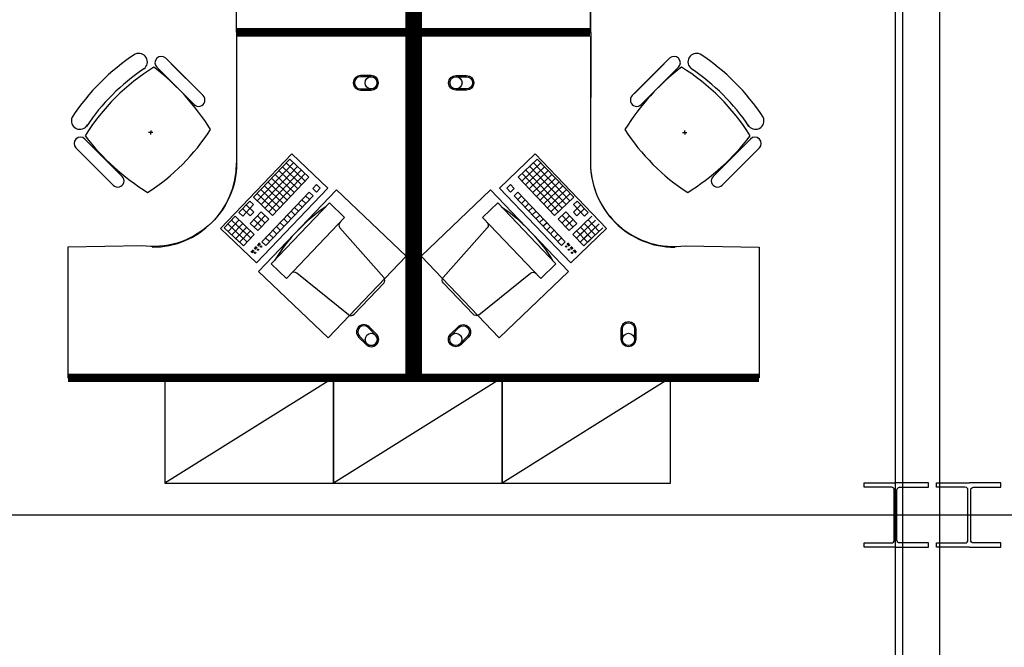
# Model space of a CAD drawing. Header units: millimetres. Extents: x -312551 to 250764, y -35891 to 59426.
# Tile 295 of 316: x 122852 to 127524, y 43382 to 46361. Entities that reach past the tile are written whole.
import ezdxf

# ---------------------------------------------------------------- set-up
doc = ezdxf.new("R2010")
doc.units = ezdxf.units.MM
doc.header["$LTSCALE"] = 2.5
for name, color, linetype in [('FO-00 - FURN$0$FURNITURE', 22, 'Continuous'), ('FO-00 - FURN$0$SP-01$0$FIT-OUT$0$FURNITURE', 22, 'Continuous'), ('NF-GRIDS', 252, 'Continuous'), ('NF-SPAN', 150, 'Continuous'), ('NF-Steel columns', 6, 'Continuous')]:
    doc.layers.add(name, color=color, linetype=linetype)

# ---------------------------------------------------------------- blocks, each defined once
blk = doc.blocks.new('305')
at = {"layer": 'NF-Steel columns', "color": 2, "linetype": 'Continuous'}
for points in [[(0, -152.5), (-156, -152.5), (-156, -132), (-19.2, -132, 0.414214), (-6.5, -119.3), (-6.5, 119.3, 0.414214), (-19.2, 132), (-156, 132), (-156, 152.5), (0, 152.5)], [(0, -152.5), (149, -152.5), (149, -132), (19.2, -132, -0.414214), (6.5, -119.3), (6.5, 119.3, -0.414214), (19.2, 132), (149, 132), (149, 152.5), (0, 152.5)]]:
    blk.add_lwpolyline(points, format="xyb", dxfattribs=at)
blk = doc.blocks.new('FO-00 - FURN$0$SP-01$0$FIT-OUT$0$PC')
at = {"layer": 'FO-00 - FURN$0$SP-01$0$FIT-OUT$0$FURNITURE', "linetype": 'Continuous'}
for p, q in [((241.8, -93.1), (98, -236.8)), ((268.8, -92), (509.4, -294.6)), ((96.9, -263.9), (299.5, -504.5))]:
    blk.add_line(p, q, dxfattribs=at)
blk.add_lwpolyline([(276, -553.9), (346.7, -624.6), (629.5, -341.8), (558.8, -271)], close=True, dxfattribs=at)
for centre, radius, start, end in [((255.9, -107.2), 20, 49.8991, 135), ((112.2, -251), 20, 135, 220.1009), ((522.3, -279.3), 20, 229.8991, 315), ((-109.9, 114.8), 864, 303.1779, 326.8221), ((284.2, -517.4), 20, 315, 40.1009)]:
    blk.add_arc(centre, radius, start, end, dxfattribs=at)
blk = doc.blocks.new('FO-00 - FURN$0$cab-800')
at = {"layer": 'FO-00 - FURN$0$FURNITURE', "color": 9}
blk.add_line((0, 0), (800, 500), dxfattribs=at)
at = {"layer": 'FO-00 - FURN$0$FURNITURE'}
blk.add_lwpolyline([(0, 0), (800, 0), (800, 500), (0, 500)], close=True, dxfattribs=at)
blk = doc.blocks.new('A$C460568ED')
at = {"layer": 'FO-00 - FURN$0$FURNITURE', "rotation": 177.6335556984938}
for p in [(820, 565.6), (1619.3, 532.6), (2418.6, 499.6)]:
    blk.add_blockref('FO-00 - FURN$0$cab-800', p, dxfattribs=at)

msp = doc.modelspace()

# ---------------------------------------------------------------- linework, layer by layer
at = {"layer": 'FO-00 - FURN$0$FURNITURE'}
for p, q in [((123881.4, 46320.5, 0), (123881.4, 46920.5, 0)), ((125560.5, 46320.5, 0), (125560.5, 46920.5, 0)), ((123881.4, 46280.7, 0), (123881.4, 45680.7, 0)), ((125560.5, 46280.7, 0), (125560.5, 45680.7, 0)), ((123545.1, 46177.5, 0), (123633.7, 46088.9, 0)), ((125935.9, 46177.5, 0), (125847.3, 46088.9, 0)), ((123441.1, 46127.1, 0), (123441.1, 46127, 0)), ((123502.6, 46135, 0), (123591.2, 46046.4, 0)), ((123670.1, 45967.6, 0), (123528.7, 46109, 0)), ((123712.5, 46010, 0), (123571.1, 46151.4, 0)), ((125768.4, 46010, 0), (125909.9, 46151.4, 0)), ((125810.9, 45967.6, 0), (125952.3, 46109, 0)), ((125978.3, 46135, 0), (125889.7, 46046.4, 0)), ((126039.9, 46127.1, 0), (126039.8, 46127, 0)), ((123722.3, 46000.3, 0), (123633.7, 46088.9, 0)), ((125758.7, 46000.3, 0), (125847.3, 46088.9, 0)), ((123679.8, 45957.8, 0), (123591.2, 46046.4, 0)), ((125801.1, 45957.8, 0), (125889.7, 46046.4, 0)), ((123474.1, 45835.1, 0), (123473.1, 45815.1, 0)), ((126006.8, 45835.1, 0), (126007.8, 45815.1, 0)), ((123161.7, 45794.1, 0), (123250.3, 45705.5, 0)), ((123483.6, 45825.6, 0), (123463.6, 45824.6, 0)), ((125997.3, 45825.6, 0), (126017.3, 45824.6, 0)), ((126319.3, 45794.1, 0), (126230.7, 45705.5, 0)), ((123119.3, 45751.7, 0), (123207.9, 45663.1, 0)), ((126361.7, 45751.7, 0), (126273.1, 45663.1, 0)), ((123286.7, 45584.2, 0), (123145.3, 45725.6, 0)), ((123338.9, 45616.9, 0), (123250.3, 45705.5, 0)), ((123805.5, 45369.4, 0), (124143.8, 45723.9, 0)), ((124133.8, 45698.9, 0), (123961.2, 45518, 0)), ((124133.8, 45698.9, 0), (124224.2, 45612.6, 0)), ((124133.8, 45698.9, 0), (124224.2, 45612.6, 0)), ((124133.8, 45698.9, 0), (124224.2, 45612.6, 0)), ((124143.8, 45723.9, 0), (124313.8, 45561.6, 0)), ((124143.8, 45723.9, 0), (124313.8, 45561.6, 0)), ((124143.8, 45723.9, 0), (124313.8, 45561.6, 0)), ((125298.1, 45723.9, 0), (125128, 45561.6, 0)), ((125298.1, 45723.9, 0), (125128, 45561.6, 0)), ((125298.1, 45723.9, 0), (125128, 45561.6, 0)), ((125308.1, 45698.9, 0), (125217.7, 45612.6, 0)), ((125308.1, 45698.9, 0), (125217.7, 45612.6, 0)), ((125308.1, 45698.9, 0), (125217.7, 45612.6, 0)), ((125636.3, 45369.4, 0), (125298.1, 45723.9, 0)), ((125308.1, 45698.9, 0), (125480.7, 45518, 0)), ((126142.1, 45616.9, 0), (126230.7, 45705.5, 0)), ((126194.2, 45584.2, 0), (126335.6, 45725.6, 0)), ((123296.5, 45574.5, 0), (123207.9, 45663.1, 0)), ((124151.9, 45681.6, 0), (123979.3, 45500.7, 0)), ((124170, 45664.3, 0), (123997.4, 45483.5, 0)), ((124188, 45647.1, 0), (124015.5, 45466.2, 0)), ((124082, 45644.6, 0), (124172.4, 45558.3, 0)), ((124099.3, 45662.7, 0), (124189.7, 45576.4, 0)), ((124116.5, 45680.8, 0), (124207, 45594.5, 0)), ((125325.3, 45680.8, 0), (125234.9, 45594.5, 0)), ((125342.6, 45662.7, 0), (125252.2, 45576.4, 0)), ((125253.8, 45647.1, 0), (125426.4, 45466.2, 0)), ((125359.9, 45644.6, 0), (125269.4, 45558.3, 0)), ((125271.9, 45664.3, 0), (125444.5, 45483.5, 0)), ((125290, 45681.6, 0), (125462.6, 45500.7, 0)), ((126184.5, 45574.5, 0), (126273.1, 45663.1, 0)), ((124206.1, 45629.8, 0), (124033.5, 45449, 0)), ((124047.5, 45608.4, 0), (124137.9, 45522.1, 0)), ((124224.2, 45612.6, 0), (124051.6, 45431.7, 0)), ((124064.8, 45626.5, 0), (124155.2, 45540.2, 0)), ((125217.7, 45612.6, 0), (125390.2, 45431.7, 0)), ((125235.7, 45629.8, 0), (125408.3, 45449, 0)), ((125377.1, 45626.5, 0), (125286.7, 45540.2, 0)), ((125394.4, 45608.4, 0), (125304, 45522.1, 0)), ((124313.8, 45561.6, 0), (123975.5, 45207.1, 0)), ((123995.7, 45554.2, 0), (124086.1, 45467.9, 0)), ((124013, 45572.3, 0), (124103.4, 45486, 0)), ((124030.2, 45590.3, 0), (124120.7, 45504, 0)), ((124260.4, 45578, 0), (124243.1, 45560, 0)), ((124243.1, 45560, 0), (124261.2, 45542.7, 0)), ((124260.4, 45578, 0), (124278.5, 45560.8, 0)), ((124260.4, 45578, 0), (124278.5, 45560.8, 0)), ((124260.4, 45578, 0), (124278.5, 45560.8, 0)), ((124278.5, 45560.8, 0), (124261.2, 45542.7, 0)), ((125128, 45561.6, 0), (125466.3, 45207.1, 0)), ((125181.5, 45578, 0), (125163.4, 45560.8, 0)), ((125181.5, 45578, 0), (125163.4, 45560.8, 0)), ((125181.5, 45578, 0), (125163.4, 45560.8, 0)), ((125163.4, 45560.8, 0), (125180.7, 45542.7, 0)), ((125198.7, 45560, 0), (125180.7, 45542.7, 0)), ((125181.5, 45578, 0), (125198.7, 45560, 0)), ((125411.6, 45590.3, 0), (125321.2, 45504, 0)), ((125428.9, 45572.3, 0), (125338.5, 45486, 0)), ((125446.2, 45554.2, 0), (125355.7, 45467.9, 0)), ((123943.9, 45499.9, 0), (123892.2, 45445.7, 0)), ((123943.9, 45499.9, 0), (123962, 45482.7, 0)), ((123961.2, 45518, 0), (124051.6, 45431.7, 0)), ((123978.5, 45536.1, 0), (124068.9, 45449.8, 0)), ((124225.9, 45541.9, 0), (124001.5, 45306.7, 0)), ((124244, 45524.6, 0), (124019.6, 45289.5, 0)), ((124191.4, 45505.7, 0), (124209.4, 45488.4, 0)), ((124208.6, 45523.8, 0), (124226.7, 45506.5, 0)), ((124225.9, 45541.9, 0), (124244, 45524.6, 0)), ((125216, 45541.9, 0), (125197.9, 45524.6, 0)), ((125197.9, 45524.6, 0), (125422.3, 45289.5, 0)), ((125233.3, 45523.8, 0), (125215.2, 45506.5, 0)), ((125216, 45541.9, 0), (125440.4, 45306.7, 0)), ((125250.5, 45505.7, 0), (125232.4, 45488.4, 0)), ((125463.4, 45536.1, 0), (125373, 45449.8, 0)), ((125480.7, 45518, 0), (125390.2, 45431.7, 0)), ((125497.9, 45499.9, 0), (125479.9, 45482.7, 0)), ((125497.9, 45499.9, 0), (125549.7, 45445.7, 0)), ((123909.4, 45463.7, 0), (123945.6, 45429.2, 0)), ((123962, 45482.7, 0), (123910.2, 45428.4, 0)), ((123926.7, 45481.8, 0), (123962.8, 45447.3, 0)), ((124156.8, 45469.5, 0), (124174.9, 45452.3, 0)), ((124174.1, 45487.6, 0), (124192.2, 45470.4, 0)), ((125267.8, 45487.6, 0), (125249.7, 45470.4, 0)), ((125285, 45469.5, 0), (125267, 45452.3, 0)), ((125515.2, 45481.8, 0), (125479, 45447.3, 0)), ((125479.9, 45482.7, 0), (125531.6, 45428.4, 0)), ((125532.5, 45463.7, 0), (125496.3, 45429.2, 0)), ((123874.9, 45427.6, 0), (123823.1, 45373.3, 0)), ((123893, 45410.3, 0), (123841.2, 45356, 0)), ((123857.6, 45409.5, 0), (123930, 45340.4, 0)), ((123874.9, 45427.6, 0), (123965.3, 45341.3, 0)), ((123892.2, 45445.7, 0), (123910.2, 45428.4, 0)), ((123962.8, 45447.3, 0), (123945.6, 45429.2, 0)), ((123998.2, 45448.1, 0), (123946.4, 45393.9, 0)), ((123963.7, 45412, 0), (123999.8, 45377.4, 0)), ((124016.3, 45430.9, 0), (123964.5, 45376.6, 0)), ((123980.9, 45430, 0), (124017.1, 45395.5, 0)), ((124034.4, 45413.6, 0), (123982.6, 45359.4, 0)), ((123998.2, 45448.1, 0), (124034.4, 45413.6, 0)), ((124105.1, 45415.3, 0), (124123.1, 45398, 0)), ((124122.3, 45433.4, 0), (124140.4, 45416.1, 0)), ((124139.6, 45451.4, 0), (124157.7, 45434.2, 0)), ((125302.3, 45451.4, 0), (125284.2, 45434.2, 0)), ((125319.6, 45433.4, 0), (125301.5, 45416.1, 0)), ((125336.8, 45415.3, 0), (125318.7, 45398, 0)), ((125443.7, 45448.1, 0), (125407.5, 45413.6, 0)), ((125407.5, 45413.6, 0), (125459.3, 45359.4, 0)), ((125460.9, 45430, 0), (125424.8, 45395.5, 0)), ((125425.6, 45430.9, 0), (125477.4, 45376.6, 0)), ((125478.2, 45412, 0), (125442, 45377.4, 0)), ((125443.7, 45448.1, 0), (125495.5, 45393.9, 0)), ((125567, 45427.6, 0), (125476.5, 45341.3, 0)), ((125479, 45447.3, 0), (125496.3, 45429.2, 0)), ((125584.2, 45409.5, 0), (125511.9, 45340.4, 0)), ((125549.7, 45445.7, 0), (125531.6, 45428.4, 0)), ((125548.9, 45410.3, 0), (125600.7, 45356, 0)), ((123975.5, 45207.1, 0), (123805.5, 45369.4, 0)), ((123823.1, 45373.3, 0), (123895.5, 45304.3, 0)), ((123840.4, 45391.4, 0), (123912.7, 45322.4, 0)), ((123911.1, 45393, 0), (123859.3, 45338.8, 0)), ((123929.2, 45375.8, 0), (123877.4, 45321.5, 0)), ((123929.2, 45375.8, 0), (123877.4, 45321.5, 0)), ((123946.4, 45393.9, 0), (123982.6, 45359.4, 0)), ((124053.3, 45361, 0), (124071.4, 45343.7, 0)), ((124070.5, 45379.1, 0), (124088.6, 45361.8, 0)), ((124087.8, 45397.2, 0), (124105.9, 45379.9, 0)), ((125354.1, 45397.2, 0), (125336, 45379.9, 0)), ((125371.3, 45379.1, 0), (125353.2, 45361.8, 0)), ((125388.6, 45361, 0), (125370.5, 45343.7, 0)), ((125495.5, 45393.9, 0), (125459.3, 45359.4, 0)), ((125466.3, 45207.1, 0), (125636.3, 45369.4, 0)), ((125512.7, 45375.8, 0), (125564.5, 45321.5, 0)), ((125512.7, 45375.8, 0), (125564.5, 45321.5, 0)), ((125601.5, 45391.4, 0), (125529.1, 45322.4, 0)), ((125530.8, 45393, 0), (125582.6, 45338.8, 0)), ((125618.8, 45373.3, 0), (125546.4, 45304.3, 0)), ((123877.4, 45321.5, 0), (123913.6, 45287, 0)), ((123894.6, 45339.6, 0), (123930.8, 45305.1, 0)), ((123947.2, 45358.5, 0), (123895.5, 45304.3, 0)), ((123947.2, 45358.5, 0), (123895.5, 45304.3, 0)), ((123911.9, 45357.7, 0), (123948.1, 45323.2, 0)), ((123965.3, 45341.3, 0), (123913.6, 45287, 0)), ((124018.8, 45324.8, 0), (124036.8, 45307.6, 0)), ((124036, 45342.9, 0), (124054.1, 45325.7, 0)), ((125405.9, 45342.9, 0), (125387.8, 45325.7, 0)), ((125423.1, 45324.8, 0), (125405, 45307.6, 0)), ((125476.5, 45341.3, 0), (125528.3, 45287, 0)), ((125530, 45357.7, 0), (125493.8, 45323.2, 0)), ((125494.6, 45358.5, 0), (125546.4, 45304.3, 0)), ((125494.6, 45358.5, 0), (125546.4, 45304.3, 0)), ((125547.2, 45339.6, 0), (125511.1, 45305.1, 0)), ((125564.5, 45321.5, 0), (125528.3, 45287, 0)), ((123959.3, 45268.7, 0), (123948.8, 45257.7, 0)), ((123960.7, 45267.3, 0), (123950.3, 45256.3, 0)), ((123962.2, 45265.9, 0), (123951.7, 45255, 0)), ((123973.9, 45284, 0), (123964.3, 45273.9, 0)), ((123975.3, 45282.6, 0), (123965.7, 45272.5, 0)), ((123976.8, 45281.2, 0), (123967.2, 45271.2, 0)), ((123978.2, 45279.8, 0), (123968.6, 45269.8, 0)), ((123989.9, 45301.1, 0), (123978.9, 45289.5, 0)), ((123991.3, 45299.7, 0), (123980.3, 45288.1, 0)), ((123992.8, 45298.3, 0), (123981.8, 45286.8, 0)), ((123994.2, 45296.9, 0), (123983.2, 45285.4, 0)), ((124001.5, 45306.7, 0), (124019.6, 45289.5, 0)), ((125440.4, 45306.7, 0), (125422.3, 45289.5, 0)), ((125447.7, 45296.9, 0), (125458.7, 45285.4, 0)), ((125449.1, 45298.3, 0), (125460.1, 45286.8, 0)), ((125450.6, 45299.7, 0), (125461.6, 45288.1, 0)), ((125452, 45301.1, 0), (125463, 45289.5, 0)), ((125463.7, 45279.8, 0), (125473.3, 45269.8, 0)), ((125465.1, 45281.2, 0), (125474.7, 45271.2, 0)), ((125466.6, 45282.6, 0), (125476.2, 45272.5, 0)), ((125468, 45284, 0), (125477.6, 45273.9, 0)), ((125479.7, 45265.9, 0), (125490.2, 45255, 0)), ((125481.2, 45267.3, 0), (125491.6, 45256.3, 0)), ((125482.6, 45268.7, 0), (125493.1, 45257.7, 0)), ((123963.6, 45264.5, 0), (123953.2, 45253.6, 0)), ((125478.3, 45264.5, 0), (125488.7, 45253.6, 0))]:
    msp.add_line(p, q, dxfattribs=at)
at = {"layer": 'FO-00 - FURN$0$FURNITURE', "extrusion": (6.58823e-06, -1.6454e-07, 1)}
msp.add_line((124450.3, 46301.4, 0), (123880.3, 46301.5, 0), dxfattribs=at)
at = {"layer": 'FO-00 - FURN$0$FURNITURE', "extrusion": (6.58823e-06, 1.6454e-07, 1)}
msp.add_line((124450.3, 46299.7, 0), (123880.3, 46299.6, 0), dxfattribs=at)
at = {"layer": 'FO-00 - FURN$0$FURNITURE', "extrusion": (-6.58823e-06, -1.6454e-07, 1)}
msp.add_line((124991.5, 46301.4, 0), (125561.5, 46301.5, 0), dxfattribs=at)
at = {"layer": 'FO-00 - FURN$0$FURNITURE', "extrusion": (-6.58823e-06, 1.6454e-07, 1)}
msp.add_line((124991.5, 46299.7, 0), (125561.5, 46299.6, 0), dxfattribs=at)
at = {"layer": 'FO-00 - FURN$0$FURNITURE', "const_width": 40, "elevation": 0}
for points in [[(123081.4, 47940.5), (124701.4, 47940.5), (124701.4, 46300.6), (123883.6, 46300.6)], [(126360.5, 47940.5), (124740.5, 47940.5), (124740.5, 46300.6), (125558.3, 46300.6)], [(123081.4, 44660.7), (124701.4, 44660.7), (124701.4, 46300.6), (123883.6, 46300.6)], [(126360.5, 44660.7), (124740.5, 44660.7), (124740.5, 46300.6), (125558.3, 46300.6)]]:
    msp.add_lwpolyline(points, dxfattribs=at)
at = {"layer": 'FO-00 - FURN$0$FURNITURE', "elevation": 0}
for points in [[(123880.2, 46301.4), (123881.4, 46920.5, 0.455459), (123431.4, 47313.5), (123081.4, 47320.5), (123081.4, 47940.5), (124701.4, 47940.5), (124701.4, 46300.6)], [(125561.7, 46301.4), (125560.5, 46920.5, -0.455459), (126010.4, 47313.5), (126360.5, 47320.5), (126360.5, 47940.5), (124740.5, 47940.5), (124740.5, 46300.6)], [(123880.2, 46299.7), (123881.4, 45680.7, -0.455459), (123431.4, 45287.6), (123081.4, 45280.7), (123081.4, 44660.7), (124701.4, 44660.7), (124701.4, 46300.6)], [(125561.7, 46299.7), (125560.5, 45680.7, 0.455459), (126010.4, 45287.6), (126360.5, 45280.7), (126360.5, 44660.7), (124740.5, 44660.7), (124740.5, 46300.6)], [(124469.7, 46095.7, 1), (124469.7, 46025.7), (124519.7, 46025.7, 1), (124519.7, 46095.7)], [(124469.7, 46089.7, 1), (124469.7, 46031.7), (124519.7, 46031.7, 1), (124519.7, 46089.7)], [(124972.2, 46095.7, -1), (124972.2, 46025.7), (124922.2, 46025.7, -1), (124922.2, 46095.7)], [(124972.2, 46089.7, -1), (124972.2, 46031.7), (124922.2, 46031.7, -1), (124922.2, 46089.7)], [(124509.9, 44903.4, 1), (124460.4, 44853.9), (124495.7, 44818.6, 1), (124545.2, 44868.1)], [(124505.6, 44899.2, 1), (124464.6, 44858.2), (124500, 44822.8, 1), (124541, 44863.8)], [(124932, 44903.4, -1), (124981.5, 44853.9), (124946.2, 44818.6, -1), (124896.7, 44868.1)], [(124936.3, 44899.2, -1), (124977.3, 44858.2), (124941.9, 44822.8, -1), (124900.9, 44863.8)], [(125705.5, 44893.2, -1), (125775.5, 44893.2), (125775.5, 44843.2, -1), (125705.5, 44843.2)], [(125711.5, 44893.2, -1), (125769.5, 44893.2), (125769.5, 44843.2, -1), (125711.5, 44843.2)]]:
    msp.add_lwpolyline(points, format="xyb", close=True, dxfattribs=at)
for points in [[(124355.3, 45553.1), (123985.3, 45165.3), (124315.2, 44850.5), (124685.2, 45238.3)], [(125086.6, 45553.1), (125456.6, 45165.3), (125126.7, 44850.5), (124756.7, 45238.3)]]:
    msp.add_lwpolyline(points, close=True, dxfattribs=at)
at = {"layer": 'FO-00 - FURN$0$FURNITURE'}
for centre, radius in [((124519.7, 46060.7, 0), 29), ((124922.2, 46060.7, 0), 29), ((123982.9, 45269.2, 0), 3), ((123996.7, 45283.7, 0), 3), ((125445.1, 45283.7, 0), 3), ((125458.9, 45269.2, 0), 3), ((123969.1, 45254.7, 0), 3), ((125472.7, 45254.7, 0), 3), ((124520.5, 44843.3, 0), 29), ((124921.4, 44843.3, 0), 29), ((125740.5, 44843.2, 0), 29)]:
    msp.add_circle(centre, radius, dxfattribs=at)
for centre, radius, start, end in [((123417.7, 46160.2, 0), 40.4, 305.2098, 115.0684), ((126063.2, 46160.2, 0), 40.4, 64.9316, 234.7902), ((123942.1, 45356.1, 0), 1000, 122.7873, 147.213), ((123523.8, 46156.2, 0), 30, 45.0002, 225.0002), ((125957.1, 46156.2, 0), 30, 314.9998, 134.9998), ((125538.8, 45356.1, 0), 1000, 32.787, 57.2127), ((124013.5, 45283.2, 0), 1000, 121.6104, 148.2587), ((123999.4, 45297.3, 0), 1000, 123.9367, 146.1444), ((122802.2, 45241.1, 0), 1127.4, 32.0604, 52.4457), ((126678.8, 45241.1, 0), 1127.4, 127.5543, 147.9396), ((125467.5, 45283.2, 0), 1000, 31.7413, 58.3896), ((125481.5, 45297.3, 0), 1000, 33.8556, 56.0633), ((123701, 45979, 0), 30, 225.0002, 45.0002), ((125779.9, 45979, 0), 30, 134.9998, 314.9998), ((123138.1, 45880.5, 0), 40.4, 154.932, 331.9801), ((126342.9, 45880.5, 0), 40.4, 208.0199, 25.068), ((122916.5, 46380.3, 0), 1000, 302.8675, 327.2662), ((126564.5, 46380.3, 0), 1000, 212.7338, 237.1325), ((123140.5, 45772.9, 0), 30, 45.0002, 225.0002), ((124057.2, 46496.1, 0), 1127.4, 217.5276, 237.9656), ((125423.8, 46496.1, 0), 1127.4, 302.0344, 322.4724), ((126340.5, 45772.9, 0), 30, 314.9998, 134.9998), ((123481.4, 45680.7, 0), 400, 270.0002, 0.0002), ((125960.5, 45680.7, 0), 400, 179.9998, 269.9998), ((123317.7, 45595.7, 0), 30, 225.0002, 45.0002), ((126163.3, 45595.7, 0), 30, 134.9998, 314.9998)]:
    msp.add_arc(centre, radius, start, end, dxfattribs=at)
at = {"layer": 'NF-GRIDS'}
for p, q in [((127007.8, -27784), (127007.8, 58409.3)), ((127042.8, -27784), (127042.8, 58409.3)), ((127217.8, -27784), (127217.8, 58409.3)), ((164549.8, 44009.5), (84521.8, 44009.5))]:
    msp.add_line(p, q, dxfattribs=at)

# ---------------------------------------------------------------- block references
at = {"ltscale": 500000, "rotation": 2.366444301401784}
msp.add_blockref('A$C460568ED', (123544.6, 44061.6, 0), dxfattribs=at)
at = {"layer": 'FO-00 - FURN$0$FURNITURE', "rotation": 181.3405219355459}
msp.add_blockref('FO-00 - FURN$0$SP-01$0$FIT-OUT$0$PC', (124682.8, 44874.9, 0), dxfattribs=at)
at = {"layer": 'FO-00 - FURN$0$FURNITURE', "extrusion": (2.60602e-30, 6.3055e-29, -1), "zscale": -1, "rotation": 181.3405219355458}
msp.add_blockref('FO-00 - FURN$0$SP-01$0$FIT-OUT$0$PC', (-124759.1, 44874.9, 0), dxfattribs=at)
at = {"layer": 'NF-SPAN', "xscale": -1}
msp.add_blockref('305', (127007.8, 44009.5), dxfattribs=at)
at = {"layer": 'NF-SPAN'}
msp.add_blockref('305', (127357.8, 44009.5), dxfattribs=at)

doc.saveas('drawing.dxf')
